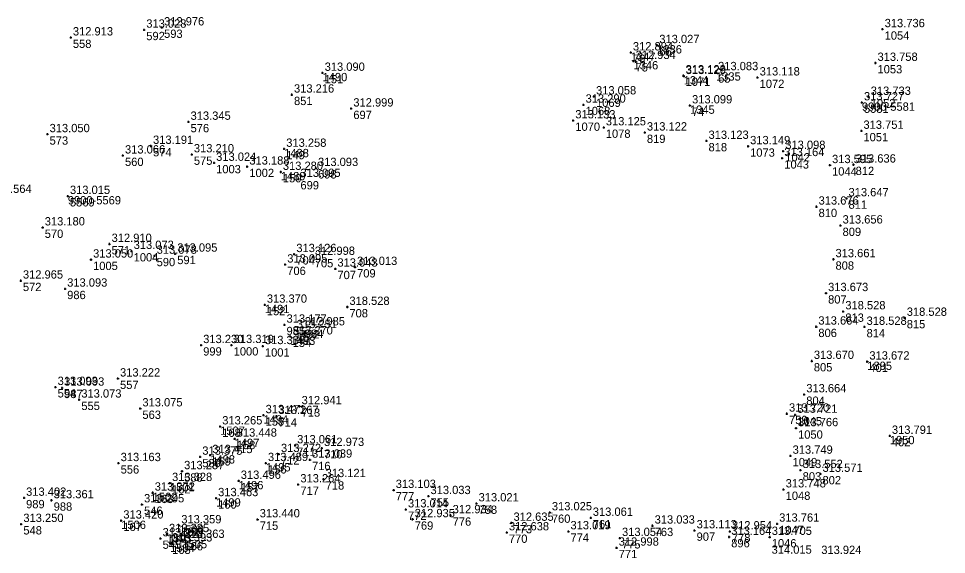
# Model space of a CAD drawing. Extents: x -829398 to -819400, y -1074439 to -1067977.
# Drawn here: x -820775 to -820640.9, y -1068772.3 to -1068694.9 of the extents above; entities that cross this region are included whole.
import ezdxf

# ---------------------------------------------------------------- set-up
doc = ezdxf.new("R2010")
doc.units = 0
for name, color, linetype in [('Vrstva 60', 7, 'Continuous'), ('Vrstva 61', 7, 'Continuous'), ('Čísla bodů_doměření_2012', 7, 'Continuous')]:
    doc.layers.add(name, color=color, linetype=linetype)

# ---------------------------------------------------------------- blocks, each defined once
blk = doc.blocks.new('BOD')
at = {"layer": 'Čísla bodů_doměření_2012'}
for p, q in [((-0.15, 0), (0.15, 0)), ((0, -0.15), (0, 0.15))]:
    blk.add_line(p, q, dxfattribs=at)

msp = doc.modelspace()

# ---------------------------------------------------------------- block references
at = {"layer": 'Vrstva 60'}
for p in [(-820756.818, -1068696.482), (-820754.245, -1068696.155), (-820650.149, -1068696.411), (-820767.418, -1068697.604), (-820686.518, -1068699.767), (-820686.518, -1068699.767), (-820682.704, -1068698.712), (-820682.704, -1068698.712), (-820686.132, -1068701.005), (-820686.132, -1068701.005), (-820651.181, -1068701.276), (-820674.21, -1068702.622), (-820674.21, -1068702.622), (-820731.048, -1068702.711), (-820731.048, -1068702.711), (-820678.905, -1068703.086), (-820678.882, -1068703.182), (-820668.209, -1068703.382), (-820735.473, -1068705.855), (-820691.843, -1068706.12), (-820652.162, -1068706.185), (-820726.904, -1068707.869), (-820693.353, -1068707.305), (-820677.971, -1068707.417), (-820677.971, -1068707.417), (-820653.139, -1068706.979), (-820653.139, -1068706.979), (-820750.417, -1068709.784), (-820694.836, -1068709.579), (-820690.429, -1068710.59), (-820770.783, -1068711.574), (-820684.497, -1068711.331), (-820653.211, -1068711.087), (-820755.838, -1068713.263), (-820675.592, -1068712.538), (-820669.583, -1068713.313), (-820759.889, -1068714.653), (-820749.941, -1068714.487), (-820736.596, -1068713.686), (-820736.596, -1068713.686), (-820664.503, -1068713.996), (-820746.721, -1068715.71), (-820664.649, -1068715.026), (-820654.34, -1068715.96), (-820741.926, -1068716.25), (-820737.085, -1068717.02), (-820737.085, -1068717.02), (-820732.005, -1068716.46), (-820657.747, -1068716.038), (-820734.544, -1068718.031), (-820767.843, -1068720.497), (-820767.843, -1068720.497), (-820655.368, -1068720.833), (-820659.694, -1068722.031), (-820771.483, -1068725.039), (-820656.227, -1068724.761), (-820761.826, -1068727.424), (-820758.637, -1068728.437), (-820755.317, -1068729.128), (-820752.342, -1068728.827), (-820735.139, -1068728.888), (-820732.472, -1068729.291), (-820764.498, -1068729.678), (-820736.45, -1068730.398), (-820726.36, -1068730.747), (-820657.25, -1068729.631), (-820729.202, -1068730.991), (-820774.637, -1068732.717), (-820768.242, -1068733.878), (-820658.32, -1068734.523), (-820739.397, -1068736.2), (-820739.397, -1068736.2), (-820727.47, -1068736.517), (-820655.83, -1068737.156), (-820646.955, -1068738.093), (-820736.553, -1068739.08), (-820735.064, -1068739.863), (-820735.064, -1068739.863), (-820733.915, -1068739.474), (-820659.725, -1068739.36), (-820652.763, -1068739.394), (-820735.666, -1068740.785), (-820735.666, -1068740.785), (-820748.594, -1068742.032), (-820744.192, -1068742.022), (-820739.674, -1068742.18), (-820660.379, -1068744.317), (-820652.356, -1068744.41), (-820652.356, -1068744.41), (-820760.605, -1068746.858), (-820769.626, -1068748.081), (-820768.679, -1068748.174), (-820661.474, -1068749.145), (-820766.199, -1068749.899), (-820734.378, -1068750.862), (-820757.375, -1068751.176), (-820739.579, -1068752.152), (-820739.579, -1068752.152), (-820663.964, -1068751.927), (-820662.765, -1068752.096), (-820737.719, -1068752.277), (-820745.844, -1068753.777), (-820745.844, -1068753.777), (-820662.656, -1068754.034), (-820743.744, -1068755.541), (-820743.744, -1068755.541), (-820649.102, -1068755.134), (-820649.102, -1068755.134), (-820735.023, -1068756.508), (-820731.139, -1068756.889), (-820748.725, -1068758.156), (-820747.272, -1068757.92), (-820747.272, -1068757.92), (-820737.363, -1068757.764), (-820732.87, -1068758.577), (-820663.449, -1068758.012), (-820760.518, -1068759.076), (-820751.351, -1068760.242), (-820739.242, -1068759.063), (-820739.242, -1068759.063), (-820661.994, -1068760.076), (-820730.902, -1068761.385), (-820659.127, -1068760.626), (-820753.095, -1068761.949), (-820753.095, -1068761.949), (-820743.164, -1068761.638), (-820743.164, -1068761.638), (-820734.558, -1068762.148), (-820664.451, -1068762.874), (-820774.174, -1068764.082), (-820755.593, -1068763.334), (-820755.593, -1068763.334), (-820746.435, -1068764.137), (-820746.435, -1068764.137), (-820720.778, -1068762.951), (-820715.754, -1068763.835), (-820770.194, -1068764.437), (-820757.134, -1068765.032), (-820708.812, -1068764.892), (-820719.017, -1068765.761), (-820712.554, -1068766.603), (-820698.224, -1068766.184), (-820774.572, -1068767.866), (-820760.13, -1068767.371), (-820760.13, -1068767.371), (-820751.76, -1068768.061), (-820751.76, -1068768.061), (-820740.43, -1068767.194), (-820718.034, -1068767.18), (-820703.764, -1068767.696), (-820692.31, -1068766.976), (-820683.375, -1068768.098), (-820665.39, -1068767.819), (-820753.533, -1068769.331), (-820753.533, -1068769.331), (-820704.432, -1068769.077), (-820695.536, -1068768.922), (-820677.315, -1068768.78), (-820672.208, -1068768.937), (-820754.456, -1068769.938), (-820753.075, -1068770.681), (-820753.075, -1068770.681), (-820751.304, -1068770.161), (-820751.304, -1068770.161), (-820688.09, -1068769.89), (-820672.316, -1068769.727), (-820666.458, -1068769.733), (-820688.569, -1068771.287)]:
    msp.add_blockref('BOD', p, dxfattribs=at)

# ---------------------------------------------------------------- texts
for s, p in [('592', (-820756.518, -1068697.982)), ('593', (-820753.945, -1068697.655)), ('1054', (-820649.849, -1068697.911)), ('558', (-820767.118, -1068699.104)), ('1347', (-820686.518, -1068700.967)), ('1336', (-820682.704, -1068699.912)), ('66', (-820682.404, -1068700.212)), ('76', (-820686.218, -1068701.267)), ('1346', (-820686.132, -1068702.205)), ('75', (-820685.832, -1068702.505)), ('1053', (-820650.881, -1068702.776)), ('1490', (-820731.048, -1068703.911)), ('151', (-820730.748, -1068704.211)), ('1344', (-820678.882, -1068704.382)), ('1071', (-820678.605, -1068704.586)), ('1335', (-820674.21, -1068703.822)), ('65', (-820673.91, -1068704.122)), ('1072', (-820667.909, -1068704.882)), ('851', (-820735.173, -1068707.355)), ('1069', (-820691.543, -1068707.62)), ('1052', (-820651.862, -1068707.685)), ('1068', (-820693.053, -1068708.805)), ('1345', (-820677.971, -1068708.617)), ('74', (-820677.671, -1068708.917)), ('9900-5581', (-820653.139, -1068708.179)), ('5581', (-820652.839, -1068708.479)), ('697', (-820726.604, -1068709.369)), ('576', (-820750.117, -1068711.284)), ('1070', (-820694.536, -1068711.079)), ('573', (-820770.483, -1068713.074)), ('1078', (-820690.129, -1068712.09)), ('819', (-820684.197, -1068712.831)), ('1051', (-820652.911, -1068712.587)), ('818', (-820675.292, -1068714.038)), ('574', (-820755.538, -1068714.763)), ('1488', (-820736.596, -1068714.886)), ('149', (-820736.296, -1068715.186)), ('1073', (-820669.283, -1068714.813)), ('1042', (-820664.203, -1068715.496)), ('560', (-820759.589, -1068716.153)), ('575', (-820749.641, -1068715.987)), ('1043', (-820664.349, -1068716.526)), ('1003', (-820746.421, -1068717.21)), ('1002', (-820741.626, -1068717.75)), ('1489', (-820737.085, -1068718.22)), ('698', (-820731.705, -1068717.96)), ('1044', (-820657.447, -1068717.538)), ('812', (-820654.04, -1068717.46)), ('150', (-820736.785, -1068718.52)), ('699', (-820734.244, -1068719.531)), ('9900-5569', (-820767.843, -1068721.697)), ('5569', (-820767.543, -1068721.997)), ('811', (-820655.068, -1068722.333)), ('810', (-820659.394, -1068723.531)), ('809', (-820655.927, -1068726.261)), ('570', (-820771.183, -1068726.539)), ('571', (-820761.526, -1068728.924)), ('1004', (-820758.337, -1068729.937)), ('591', (-820752.042, -1068730.327)), ('704', (-820734.839, -1068730.388)), ('1005', (-820764.198, -1068731.178)), ('590', (-820755.017, -1068730.628)), ('705', (-820732.172, -1068730.791)), ('808', (-820656.95, -1068731.131)), ('706', (-820736.15, -1068731.898)), ('707', (-820728.902, -1068732.491)), ('709', (-820726.06, -1068732.247)), ('572', (-820774.337, -1068734.217)), ('986', (-820767.942, -1068735.378)), ('807', (-820658.02, -1068736.023)), ('1491', (-820739.397, -1068737.4)), ('152', (-820739.097, -1068737.7)), ('708', (-820727.17, -1068738.017)), ('813', (-820655.53, -1068738.656)), ('815', (-820646.655, -1068739.593)), ('985', (-820736.253, -1068740.58)), ('1492', (-820735.064, -1068741.063)), ('984', (-820733.615, -1068740.974)), ('806', (-820659.425, -1068740.86)), ('814', (-820652.463, -1068740.894)), ('1493', (-820735.666, -1068741.985)), ('154', (-820735.366, -1068742.285)), ('153', (-820734.764, -1068741.363)), ('999', (-820748.294, -1068743.532)), ('1000', (-820743.892, -1068743.522)), ('1001', (-820739.374, -1068743.68)), ('805', (-820660.079, -1068745.817)), ('1895', (-820652.356, -1068745.61)), ('401', (-820652.056, -1068745.91)), ('557', (-820760.305, -1068748.358)), ('554', (-820769.326, -1068749.581)), ('987', (-820768.379, -1068749.674)), ('555', (-820765.899, -1068751.399)), ('804', (-820661.174, -1068750.645)), ('563', (-820757.075, -1068752.676)), ('713', (-820734.078, -1068752.362)), ('1494', (-820739.579, -1068753.352)), ('155', (-820739.279, -1068753.652)), ('714', (-820737.419, -1068753.777)), ('759', (-820663.664, -1068753.427)), ('1045', (-820662.465, -1068753.596)), ('1507', (-820745.844, -1068754.977)), ('168', (-820745.544, -1068755.277)), ('1050', (-820662.356, -1068755.534)), ('1497', (-820743.744, -1068756.741)), ('158', (-820743.444, -1068757.041)), ('1950', (-820649.102, -1068756.334)), ('402', (-820648.802, -1068756.634)), ('711', (-820734.723, -1068758.008)), ('710', (-820730.839, -1068758.389)), ('589', (-820748.425, -1068759.656)), ('1498', (-820747.272, -1068759.12)), ('159', (-820746.972, -1068759.42)), ('712', (-820737.063, -1068759.264)), ('1049', (-820663.149, -1068759.512)), ('556', (-820760.218, -1068760.576)), ('1495', (-820739.242, -1068760.263)), ('156', (-820738.942, -1068760.563)), ('716', (-820732.57, -1068760.077)), ('588', (-820751.051, -1068761.742)), ('803', (-820661.694, -1068761.576)), ('802', (-820658.827, -1068762.126)), ('1501', (-820753.095, -1068763.149)), ('162', (-820752.795, -1068763.449)), ('1496', (-820743.164, -1068762.838)), ('157', (-820742.864, -1068763.138)), ('717', (-820734.258, -1068763.648)), ('718', (-820730.602, -1068762.885)), ('1502', (-820755.593, -1068764.534)), ('163', (-820755.293, -1068764.834)), ('1499', (-820746.435, -1068765.337)), ('777', (-820720.478, -1068764.451)), ('755', (-820715.454, -1068765.335)), ('1048', (-820664.151, -1068764.374)), ('989', (-820773.874, -1068765.582)), ('988', (-820769.894, -1068765.937)), ('546', (-820756.834, -1068766.532)), ('160', (-820746.135, -1068765.637)), ('758', (-820708.512, -1068766.392)), ('772', (-820718.717, -1068767.261)), ('760', (-820697.924, -1068767.684)), ('548', (-820774.272, -1068769.366)), ('1506', (-820760.13, -1068768.571)), ('167', (-820759.83, -1068768.871)), ('1500', (-820751.76, -1068769.261)), ('715', (-820740.13, -1068768.694)), ('769', (-820717.734, -1068768.68)), ('776', (-820712.254, -1068768.103)), ('773', (-820703.464, -1068769.196)), ('761', (-820692.01, -1068768.476)), ('1047', (-820665.09, -1068769.319)), ('1503', (-820753.533, -1068770.531)), ('161', (-820751.46, -1068769.561)), ('770', (-820704.132, -1068770.577)), ('774', (-820695.236, -1068770.422)), ('763', (-820683.075, -1068769.598)), ('907', (-820677.015, -1068770.28)), ('778', (-820671.908, -1068770.437)), ('545', (-820754.156, -1068771.438)), ('164', (-820753.233, -1068770.831)), ('1504', (-820753.075, -1068771.881)), ('1505', (-820751.304, -1068771.361)), ('166', (-820751.004, -1068771.661)), ('775', (-820687.79, -1068771.39)), ('896', (-820672.016, -1068771.227)), ('1046', (-820666.158, -1068771.233)), ('165', (-820752.775, -1068772.181)), ('771', (-820688.269, -1068772.787))]:
    msp.add_text(s, height=1.2, dxfattribs=at).set_placement(p)
at = {"layer": 'Vrstva 61'}
for s, p in [('313.028', (-820756.518, -1068696.182)), ('312.976', (-820753.945, -1068695.855)), ('313.736', (-820649.849, -1068696.111)), ('312.913', (-820767.118, -1068697.304)), ('312.894', (-820686.218, -1068699.467)), ('313.027', (-820682.404, -1068698.412)), ('312.934', (-820685.832, -1068700.705)), ('313.758', (-820650.881, -1068700.976)), ('313.083', (-820673.91, -1068702.322)), ('313.090', (-820730.748, -1068702.411)), ('313.126', (-820678.605, -1068702.786)), ('313.129', (-820678.582, -1068702.882)), ('313.118', (-820667.909, -1068703.082)), ('313.216', (-820735.173, -1068705.555)), ('313.058', (-820691.543, -1068705.82)), ('313.733', (-820651.862, -1068705.885)), ('312.999', (-820726.604, -1068707.569)), ('313.290', (-820693.053, -1068707.005)), ('313.099', (-820677.671, -1068707.117)), ('313.727', (-820652.839, -1068706.679)), ('313.345', (-820750.117, -1068709.484)), ('313.133', (-820694.536, -1068709.279)), ('313.125', (-820690.129, -1068710.29)), ('313.050', (-820770.483, -1068711.274)), ('313.122', (-820684.197, -1068711.031)), ('313.751', (-820652.911, -1068710.787)), ('313.191', (-820755.538, -1068712.963)), ('313.123', (-820675.292, -1068712.238)), ('313.149', (-820669.283, -1068713.013)), ('313.066', (-820759.589, -1068714.353)), ('313.210', (-820749.641, -1068714.187)), ('313.258', (-820736.296, -1068713.386)), ('313.098', (-820664.203, -1068713.696)), ('313.024', (-820746.421, -1068715.41)), ('313.164', (-820664.349, -1068714.726)), ('313.595', (-820657.447, -1068715.738)), ('313.636', (-820654.04, -1068715.66)), ('313.188', (-820741.626, -1068715.95)), ('313.280', (-820736.785, -1068716.72)), ('313.093', (-820731.705, -1068716.16)), ('313.095', (-820734.244, -1068717.731)), ('312.564', (-820778.875, -1068720.042)), ('313.015', (-820767.543, -1068720.197)), ('313.647', (-820655.068, -1068720.533)), ('313.676', (-820659.394, -1068721.731)), ('313.180', (-820771.183, -1068724.739)), ('313.656', (-820655.927, -1068724.461)), ('312.910', (-820761.526, -1068727.124)), ('313.073', (-820758.337, -1068728.137)), ('313.078', (-820755.017, -1068728.828)), ('313.095', (-820752.042, -1068728.527)), ('313.126', (-820734.839, -1068728.588)), ('312.998', (-820732.172, -1068728.991)), ('313.050', (-820764.198, -1068729.378)), ('313.095', (-820736.15, -1068730.098)), ('313.013', (-820726.06, -1068730.447)), ('313.661', (-820656.95, -1068729.331)), ('313.043', (-820728.902, -1068730.691)), ('312.965', (-820774.337, -1068732.417)), ('313.093', (-820767.942, -1068733.578)), ('313.673', (-820658.02, -1068734.223)), ('313.370', (-820739.097, -1068735.9)), ('318.528', (-820727.17, -1068736.217)), ('318.528', (-820655.53, -1068736.856)), ('318.528', (-820646.655, -1068737.793)), ('313.177', (-820736.253, -1068738.78)), ('313.251', (-820734.764, -1068739.563)), ('312.985', (-820733.615, -1068739.174)), ('313.664', (-820659.425, -1068739.06)), ('318.528', (-820652.463, -1068739.094)), ('313.270', (-820735.366, -1068740.485)), ('313.230', (-820748.294, -1068741.732)), ('313.319', (-820743.892, -1068741.722)), ('313.339', (-820739.374, -1068741.88)), ('313.670', (-820660.079, -1068744.017)), ('313.672', (-820652.056, -1068744.11)), ('313.222', (-820760.305, -1068746.558)), ('313.093', (-820769.326, -1068747.781)), ('313.093', (-820768.379, -1068747.874)), ('313.664', (-820661.174, -1068748.845)), ('313.073', (-820765.899, -1068749.599)), ('312.941', (-820734.078, -1068750.562)), ('313.075', (-820757.075, -1068750.876)), ('313.471', (-820739.279, -1068751.852)), ('313.720', (-820663.664, -1068751.627)), ('313.721', (-820662.465, -1068751.796)), ('313.267', (-820737.419, -1068751.977)), ('313.265', (-820745.544, -1068753.477)), ('313.766', (-820662.356, -1068753.734)), ('313.448', (-820743.444, -1068755.241)), ('313.791', (-820648.802, -1068754.834)), ('313.061', (-820734.723, -1068756.208)), ('312.973', (-820730.839, -1068756.589)), ('313.375', (-820748.425, -1068757.856)), ('313.415', (-820746.972, -1068757.62)), ('313.272', (-820737.063, -1068757.464)), ('313.039', (-820732.57, -1068758.277)), ('313.749', (-820663.149, -1068757.712)), ('313.163', (-820760.218, -1068758.776)), ('313.287', (-820751.051, -1068759.942)), ('313.489', (-820738.942, -1068758.763)), ('313.552', (-820661.694, -1068759.776)), ('313.121', (-820730.602, -1068761.085)), ('313.571', (-820658.827, -1068760.326)), ('313.328', (-820752.795, -1068761.649)), ('313.496', (-820742.864, -1068761.338)), ('313.264', (-820734.258, -1068761.848)), ('313.103', (-820720.478, -1068762.651)), ('313.748', (-820664.151, -1068762.574)), ('313.402', (-820773.874, -1068763.782)), ('313.372', (-820755.293, -1068763.034)), ('313.463', (-820746.135, -1068763.837)), ('313.033', (-820715.454, -1068763.535)), ('313.361', (-820769.894, -1068764.137)), ('313.295', (-820756.834, -1068764.732)), ('313.021', (-820708.512, -1068764.592)), ('313.014', (-820718.717, -1068765.461)), ('312.934', (-820712.254, -1068766.303)), ('313.025', (-820697.924, -1068765.884)), ('313.061', (-820692.01, -1068766.676)), ('313.250', (-820774.272, -1068767.566)), ('313.420', (-820759.83, -1068767.071)), ('313.359', (-820751.46, -1068767.761)), ('313.440', (-820740.13, -1068766.894)), ('312.935', (-820717.734, -1068766.88)), ('312.635', (-820703.464, -1068767.396)), ('313.033', (-820683.075, -1068767.798)), ('313.761', (-820665.09, -1068767.519)), ('313.385', (-820753.233, -1068769.031)), ('312.638', (-820704.132, -1068768.777)), ('313.019', (-820695.236, -1068768.622)), ('313.113', (-820677.015, -1068768.48)), ('312.954', (-820671.908, -1068768.637)), ('313.255', (-820754.156, -1068769.638)), ('313.393', (-820752.775, -1068770.381)), ('313.363', (-820751.004, -1068769.861)), ('313.054', (-820687.79, -1068769.59)), ('313.164', (-820672.016, -1068769.427)), ('313.705', (-820666.158, -1068769.433)), ('312.998', (-820688.269, -1068770.987)), ('314.015', (-820666.183, -1068772.147)), ('313.924', (-820659.009, -1068772.187))]:
    msp.add_text(s, height=1.2, dxfattribs=at).set_placement(p)

doc.saveas('drawing.dxf')
